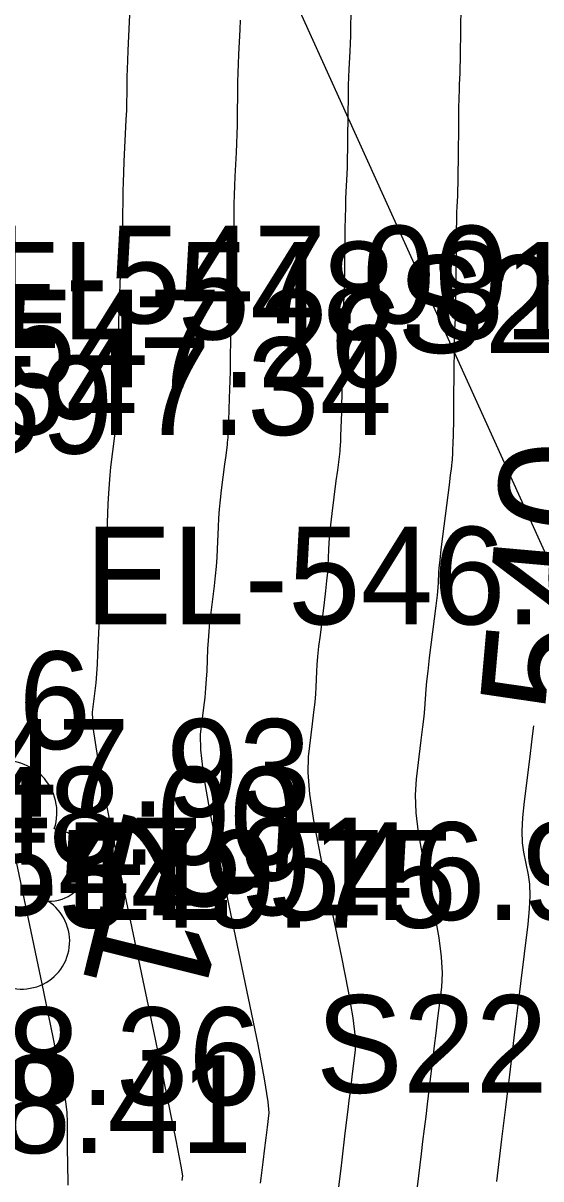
# Model space of a CAD drawing. Extents: x 1724534 to 1727318, y 657156 to 660047.
# Drawn here: x 1725510.16 to 1725531.4, y 659072.53 to 659119.88 of the extents above; entities that cross this region are included whole.
import ezdxf

# ---------------------------------------------------------------- set-up
doc = ezdxf.new("R2010")
doc.units = 0
for name, color, linetype in [('SURVEY - CONTOURS - Index with Text', 7, 'Continuous'), ('SURVEY - CONTOURS - Intermediate with optional Text', 7, 'Continuous'), ('SURVEY - DTM - Breaklines - Points - Numbers', 7, 'Continuous'), ('SURVEY - ROADSIDE BARRIERS - Points - Elevations', 7, 'Continuous'), ('SURVEY - TRANSPORTATION - Features - Points - Elevations', 7, 'Continuous'), ('SURVEY - TRANSPORTATION - Roads - Points - Elevations', 7, 'Continuous'), ('SURVEY - UTILITIES - Fiber Optic Cable (Underground) with Text', 7, 'Continuous'), ('SURVEY - UTILITIES - Poles and Miscellaneous - Points - Elevations', 7, 'Continuous'), ('SURVEY - UTILITIES - Poles and Miscellaneous - Points - Numbers', 7, 'Continuous'), ('SURVEY - VEGETATION - Features - Points - Elevations', 7, 'Continuous'), ('SURVEY - VEGETATION - Features - Points - Numbers', 7, 'Continuous'), ('SURVEY - VEGETATION - Features with Text', 7, 'Continuous')]:
    doc.layers.add(name, color=color, linetype=linetype)

msp = doc.modelspace()

# ---------------------------------------------------------------- linework, layer by layer
at = {"layer": 'SURVEY - CONTOURS - Index with Text'}
for points in [[(1725531.1, 659091.095), (1725531.076, 659090.889), (1725531.021, 659090.438), (1725530.944, 659089.826), (1725530.712, 659087.984), (1725530.644, 659087.336), (1725530.617, 659086.774), (1725530.63, 659086.298), (1725530.682, 659085.908), (1725530.876, 659084.982), (1725530.929, 659084.595), (1725530.944, 659084.129), (1725530.921, 659083.584), (1725530.86, 659082.96), (1725530.564, 659080.526), (1725530.483, 659079.864), (1725530.403, 659079.203), (1725530.323, 659078.544), (1725530.109, 659076.786), (1725530.029, 659076.127), (1725529.949, 659075.47), (1725529.87, 659074.813), (1725529.79, 659074.158), (1725529.578, 659072.412)], [(1725509.545, 659087.139), (1725510.927, 659080.523), (1725511.38, 659078.333), (1725511.705, 659076.724), (1725511.9, 659075.696), (1725511.965, 659075.25), (1725511.968, 659074.835), (1725511.968, 659074.682), (1725511.969, 659074.535), (1725511.97, 659074.393), (1725511.971, 659074.257), (1725511.973, 659073.901), (1725511.974, 659073.768), (1725511.975, 659073.638), (1725511.977, 659073.509), (1725511.98, 659073.383), (1725511.987, 659073.047), (1725511.989, 659072.923), (1725511.992, 659072.802), (1725511.994, 659072.683), (1725511.997, 659072.568), (1725512.003, 659072.264)]]:
    msp.add_lwpolyline(points, dxfattribs=at)
at = {"layer": 'SURVEY - CONTOURS - Intermediate with optional Text'}
for points in [[(1725528.121, 659120.871), (1725528.104, 659119.335), (1725528.097, 659118.809), (1725528.09, 659118.383), (1725528.082, 659118.059), (1725528.074, 659117.835), (1725528.051, 659117.372), (1725528.043, 659117.147), (1725528.035, 659116.82), (1725528.028, 659116.39), (1725528.021, 659115.857), (1725528.004, 659114.299), (1725527.998, 659113.767), (1725527.991, 659113.34), (1725527.983, 659113.018), (1725527.976, 659112.799), (1725527.954, 659112.357), (1725527.946, 659112.138), (1725527.939, 659111.813), (1725527.932, 659111.381), (1725527.925, 659110.842), (1725527.902, 659108.727), (1725527.895, 659108.298), (1725527.888, 659107.977), (1725527.881, 659107.766), (1725527.861, 659107.346), (1725527.853, 659107.133), (1725527.846, 659106.81), (1725527.84, 659106.377), (1725527.833, 659105.833), (1725527.817, 659104.235), (1725527.811, 659103.692), (1725527.799, 659102.941), (1725527.794, 659102.734), (1725527.779, 659102.33), (1725527.774, 659102.19), (1725527.767, 659102.073), (1725527.761, 659101.979), (1725527.753, 659101.908), (1725527.733, 659101.748), (1725527.717, 659101.621), (1725527.684, 659101.361), (1725527.634, 659100.966), (1725527.366, 659098.851), (1725527.3, 659098.311), (1725527.251, 659097.883), (1725527.219, 659097.567), (1725527.204, 659097.361), (1725527.189, 659096.962), (1725527.175, 659096.757), (1725527.143, 659096.439), (1725527.094, 659096.01), (1725527.027, 659095.468), (1725526.826, 659093.876), (1725526.759, 659093.334), (1725526.709, 659092.906), (1725526.678, 659092.59), (1725526.663, 659092.386), (1725526.647, 659091.993), (1725526.633, 659091.789), (1725526.601, 659091.472), (1725526.551, 659091.042), (1725526.484, 659090.499), (1725526.283, 659088.901), (1725526.241, 659088.258), (1725526.268, 659087.53), (1725526.363, 659086.716), (1725526.526, 659085.815), (1725527.051, 659083.299), (1725527.216, 659082.409), (1725527.316, 659081.626), (1725527.35, 659080.95), (1725527.32, 659080.382), (1725527.153, 659079.008), (1725527.091, 659078.494), (1725527.029, 659077.98), (1725526.966, 659077.468), (1725526.904, 659076.956), (1725526.738, 659075.592), (1725526.676, 659075.081), (1725526.614, 659074.571), (1725526.552, 659074.062), (1725526.491, 659073.554), (1725526.326, 659072.199)], [(1725514.542, 659120.516), (1725514.456, 659118.758), (1725514.44, 659118.351), (1725514.429, 659117.998), (1725514.424, 659117.698), (1725514.416, 659116.969), (1725514.41, 659116.671), (1725514.4, 659116.322), (1725514.384, 659115.924), (1725514.302, 659114.214), (1725514.282, 659113.764), (1725514.266, 659113.361), (1725514.256, 659113.004), (1725514.25, 659112.694), (1725514.242, 659111.93), (1725514.237, 659111.622), (1725514.226, 659111.271), (1725514.212, 659110.877), (1725514.192, 659110.441), (1725514.134, 659109.22), (1725514.114, 659108.782), (1725514.099, 659108.384), (1725514.089, 659108.025), (1725514.084, 659107.706), (1725514.076, 659106.907), (1725514.071, 659106.589), (1725514.063, 659106.234), (1725514.052, 659105.841), (1725514.037, 659105.411), (1725513.995, 659104.215), (1725513.98, 659103.819), (1725513.969, 659103.527), (1725513.96, 659103.339), (1725513.955, 659103.256), (1725513.936, 659103.109), (1725513.919, 659102.975), (1725513.756, 659101.683), (1725513.72, 659101.36), (1725513.689, 659101.004), (1725513.665, 659100.614), (1725513.645, 659100.191), (1725513.601, 659099.019), (1725513.581, 659098.595), (1725513.556, 659098.201), (1725513.525, 659097.839), (1725513.488, 659097.508), (1725513.381, 659096.666), (1725513.344, 659096.336), (1725513.313, 659095.977), (1725513.287, 659095.59), (1725513.267, 659095.174), (1725513.221, 659094.027), (1725513.201, 659093.61), (1725513.175, 659093.22), (1725513.143, 659092.855), (1725513.105, 659092.517), (1725512.996, 659091.651), (1725513.031, 659091.026), (1725513.22, 659089.798), (1725513.561, 659087.968), (1725514.055, 659085.537), (1725515.578, 659078.25), (1725516.076, 659075.85), (1725516.43, 659074.117), (1725516.639, 659073.049), (1725516.703, 659072.648), (1725516.681, 659072.465)], [(1725519.07, 659120.002), (1725519.053, 659119.622), (1725519.002, 659118.603), (1725518.985, 659118.221), (1725518.972, 659117.841), (1725518.962, 659117.462), (1725518.956, 659117.084), (1725518.945, 659116.079), (1725518.939, 659115.703), (1725518.93, 659115.328), (1725518.917, 659114.955), (1725518.901, 659114.584), (1725518.853, 659113.595), (1725518.837, 659113.222), (1725518.824, 659112.845), (1725518.814, 659112.463), (1725518.809, 659112.077), (1725518.798, 659111.041), (1725518.792, 659110.657), (1725518.783, 659110.28), (1725518.771, 659109.911), (1725518.755, 659109.549), (1725518.709, 659108.595), (1725518.694, 659108.233), (1725518.682, 659107.859), (1725518.673, 659107.475), (1725518.667, 659107.081), (1725518.656, 659106.016), (1725518.651, 659105.623), (1725518.643, 659105.243), (1725518.634, 659104.874), (1725518.623, 659104.519), (1725518.59, 659103.587), (1725518.578, 659103.276), (1725518.568, 659103.042), (1725518.56, 659102.886), (1725518.554, 659102.807), (1725518.541, 659102.699), (1725518.53, 659102.613), (1725518.474, 659102.17), (1725518.429, 659101.813), (1725518.293, 659100.739), (1725518.247, 659100.344), (1725518.21, 659099.964), (1725518.183, 659099.598), (1725518.165, 659099.248), (1725518.13, 659098.333), (1725518.112, 659097.982), (1725518.085, 659097.614), (1725518.048, 659097.229), (1725518.001, 659096.828), (1725517.863, 659095.736), (1725517.816, 659095.335), (1725517.778, 659094.953), (1725517.751, 659094.59), (1725517.732, 659094.245), (1725517.697, 659093.349), (1725517.678, 659093.003), (1725517.65, 659092.637), (1725517.612, 659092.251), (1725517.565, 659091.845), (1725517.425, 659090.734), (1725517.434, 659090.103), (1725517.569, 659089.042), (1725517.828, 659087.551), (1725518.212, 659085.629), (1725519.402, 659079.933), (1725519.789, 659078.036), (1725520.058, 659076.62), (1725520.209, 659075.683), (1725520.242, 659075.226), (1725520.172, 659074.646), (1725520.145, 659074.429), (1725520.119, 659074.212), (1725520.093, 659073.996), (1725520.066, 659073.78), (1725519.996, 659073.205), (1725519.97, 659072.989), (1725519.944, 659072.774), (1725519.918, 659072.559), (1725519.892, 659072.345)], [(1725523.602, 659120.226), (1725523.595, 659119.779), (1725523.587, 659119.381), (1725523.576, 659119.031), (1725523.564, 659118.729), (1725523.527, 659117.988), (1725523.514, 659117.684), (1725523.503, 659117.33), (1725523.495, 659116.926), (1725523.475, 659115.189), (1725523.469, 659114.735), (1725523.46, 659114.334), (1725523.45, 659113.986), (1725523.438, 659113.692), (1725523.403, 659112.976), (1725523.391, 659112.68), (1725523.381, 659112.329), (1725523.373, 659111.922), (1725523.367, 659111.46), (1725523.353, 659110.153), (1725523.347, 659109.692), (1725523.339, 659109.289), (1725523.329, 659108.944), (1725523.318, 659108.658), (1725523.285, 659107.971), (1725523.274, 659107.683), (1725523.264, 659107.335), (1725523.256, 659106.926), (1725523.25, 659106.457), (1725523.236, 659105.126), (1725523.231, 659104.657), (1725523.224, 659104.252), (1725523.217, 659103.908), (1725523.208, 659103.626), (1725523.184, 659102.958), (1725523.176, 659102.733), (1725523.161, 659102.432), (1725523.154, 659102.357), (1725523.137, 659102.223), (1725523.096, 659101.899), (1725523.054, 659101.568), (1725522.998, 659101.125), (1725522.83, 659099.795), (1725522.773, 659099.328), (1725522.73, 659098.923), (1725522.701, 659098.582), (1725522.685, 659098.305), (1725522.66, 659097.648), (1725522.644, 659097.369), (1725522.614, 659097.027), (1725522.571, 659096.62), (1725522.514, 659096.148), (1725522.344, 659094.806), (1725522.287, 659094.335), (1725522.244, 659093.93), (1725522.214, 659093.59), (1725522.198, 659093.315), (1725522.172, 659092.671), (1725522.155, 659092.396), (1725522.125, 659092.054), (1725522.082, 659091.646), (1725522.024, 659091.172), (1725521.854, 659089.818), (1725521.838, 659089.181), (1725521.918, 659088.286), (1725522.095, 659087.133), (1725522.369, 659085.722), (1725523.227, 659081.616), (1725523.503, 659080.223), (1725523.687, 659079.123), (1725523.78, 659078.316), (1725523.781, 659077.804), (1725523.662, 659076.827), (1725523.618, 659076.462), (1725523.574, 659076.096), (1725523.529, 659075.732), (1725523.485, 659075.368), (1725523.367, 659074.398), (1725523.323, 659074.035), (1725523.279, 659073.672), (1725523.235, 659073.31), (1725523.191, 659072.949), (1725523.008, 659071.443)]]:
    msp.add_lwpolyline(points, dxfattribs=at)
at = {"layer": 'SURVEY - UTILITIES - Fiber Optic Cable (Underground) with Text'}
msp.add_line((1725515.229, 659134.254), (1725533.816, 659093.214), dxfattribs=at)
at = {"layer": 'SURVEY - VEGETATION - Features with Text'}
for centre, radius, start, end in [((1725509.442, 659087.542), 2.111, 341.5694, 108.4151), ((1725511.279, 659085.394), 1.49, 266.2824, 83.6015), ((1725510.118, 659082.262), 1.958, 223.6637, 57.0834)]:
    msp.add_arc(centre, radius, start, end, dxfattribs=at)

# ---------------------------------------------------------------- texts
at = {"layer": 'SURVEY - CONTOURS - Index with Text'}
msp.add_text('540', height=5, rotation=84.9227, dxfattribs=at).set_placement((1725533.859, 659091.402))
at = {"layer": 'SURVEY - DTM - Breaklines - Points - Numbers'}
for s, p in [('S2205', (1725525.512, 659106.37)), ('S2204', (1725522.173, 659076.052))]:
    msp.add_text(s, height=4, dxfattribs=at).set_placement(p)
at = {"layer": 'SURVEY - ROADSIDE BARRIERS - Points - Elevations'}
for s, p in [('EL-548.81', (1725508.177, 659106.92)), ('EL-549.75', (1725503.271, 659082.816))]:
    msp.add_text(s, height=4, dxfattribs=at).set_placement(p)
at = {"layer": 'SURVEY - TRANSPORTATION - Features - Points - Elevations'}
for s, p in [('EL-547.00', (1725505.348, 659107.577)), ('EL-547.91', (1725500.279, 659083.33))]:
    msp.add_text(s, height=4, dxfattribs=at).set_placement(p)
at = {"layer": 'SURVEY - TRANSPORTATION - Roads - Points - Elevations'}
for s, p in [('EL-547.26', (1725501.037, 659104.962)), ('EL-547.34', (1725500.616, 659103.008)), ('EL-547.93', (1725497.293, 659087.367)), ('EL-548.00', (1725496.93, 659085.402)), ('EL-548.36', (1725495.237, 659075.551)), ('EL-548.41', (1725494.888, 659073.583))]:
    msp.add_text(s, height=4, dxfattribs=at).set_placement(p)
at = {"layer": 'SURVEY - UTILITIES - Poles and Miscellaneous - Points - Elevations'}
msp.add_text('EL-546.63', height=4, dxfattribs=at).set_placement((1725512.705, 659095.245))
at = {"layer": 'SURVEY - UTILITIES - Poles and Miscellaneous - Points - Numbers'}
msp.add_text('S2159', height=4, dxfattribs=at).set_placement((1725498.402, 659102.245))
at = {"layer": 'SURVEY - VEGETATION - Features - Points - Elevations'}
msp.add_text('EL-546.94', height=4, dxfattribs=at).set_placement((1725511.883, 659083.136))
at = {"layer": 'SURVEY - VEGETATION - Features - Points - Numbers'}
msp.add_text('S2146', height=4, dxfattribs=at).set_placement((1725497.485, 659090.136))
at = {"layer": 'SURVEY - VEGETATION - Features with Text'}
msp.add_text('21', height=5, rotation=256.05, dxfattribs=at).set_placement((1725514.36, 659087.8))

doc.saveas('drawing.dxf')
